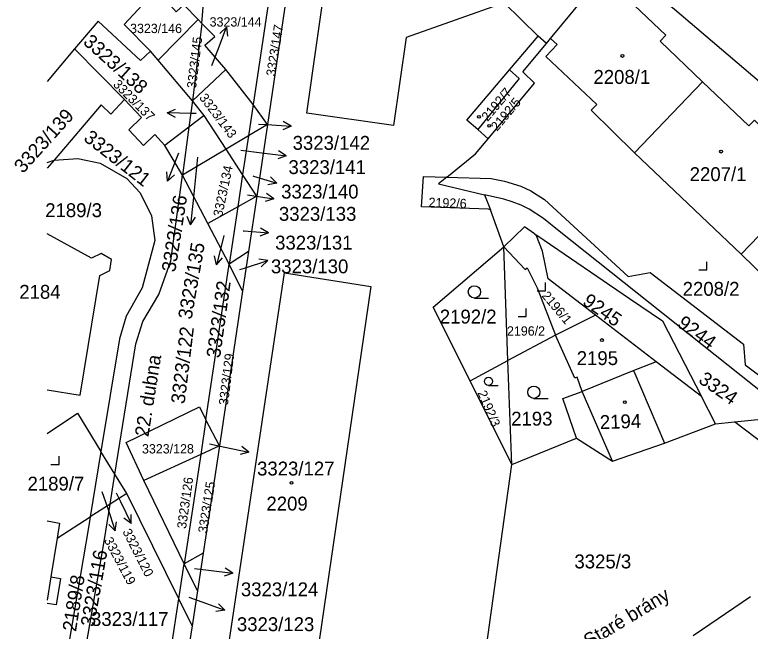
# Model space of a CAD drawing. Extents: x -600849 to -599899, y -1204328 to -1203436.
# Drawn here: x -600847.1 to -600757, y -1203713.8 to -1203638.2 of the extents above; entities that cross this region are included whole.
import ezdxf

# ---------------------------------------------------------------- set-up
doc = ezdxf.new("R2010")
doc.units = 0
for name, color, linetype in [('Vrstva 1', 7, 'Continuous'), ('Vrstva 2', 7, 'Continuous'), ('Vrstva 3', 7, 'Continuous'), ('Vrstva 4', 7, 'Continuous'), ('Vrstva 5', 7, 'Continuous'), ('Vrstva 7', 7, 'Continuous')]:
    doc.layers.add(name, color=color, linetype=linetype)

msp = doc.modelspace()

# ---------------------------------------------------------------- linework, layer by layer
at = {"layer": 'Vrstva 1'}
for p, q in [((-600781.48, -1203641.14), (-600775.08, -1203633.4)), ((-600815.72, -1203634.66), (-600817.92, -1203649.23)), ((-600813.86, -1203636.13), (-600816.17, -1203651.7)), ((-600824.65, -1203638.84), (-600829.57, -1203643.79)), ((-600824.19, -1203639.31), (-600825.36, -1203648.77)), ((-600824.19, -1203639.31), (-600824.65, -1203638.84)), ((-600786.5, -1203645), (-600782.99, -1203640.88)), ((-600782, -1203641.76), (-600782.99, -1203640.88)), ((-600782, -1203641.76), (-600781.48, -1203641.14)), ((-600839.8, -1203642.42), (-600833.66, -1203648.64)), ((-600829.57, -1203643.79), (-600830.5, -1203642.7)), ((-600825.36, -1203648.77), (-600829.57, -1203643.79)), ((-600821.27, -1203644.97), (-600825.36, -1203648.77)), ((-600817.92, -1203649.23), (-600821.27, -1203644.97)), ((-600789.14, -1203653.46), (-600783.47, -1203646.63)), ((-600762.87, -1203646.48), (-600771.2, -1203655.14)), ((-600825.36, -1203648.77), (-600825.79, -1203652.02)), ((-600823.9, -1203650.58), (-600825.36, -1203648.77)), ((-600817.92, -1203649.23), (-600818.5, -1203653.09)), ((-600816.17, -1203651.7), (-600817.92, -1203649.23)), ((-600823.9, -1203650.58), (-600825.79, -1203652.02)), ((-600821.22, -1203654.71), (-600823.9, -1203650.58)), ((-600825.79, -1203652.02), (-600828.75, -1203654.27)), ((-600825.79, -1203652.02), (-600826.56, -1203657.9)), ((-600816.17, -1203651.7), (-600818.5, -1203653.09)), ((-600816.17, -1203651.7), (-600817.47, -1203660.48)), ((-600818.5, -1203653.09), (-600821.22, -1203654.71)), ((-600818.5, -1203653.09), (-600819.21, -1203657.81)), ((-600789.14, -1203653.46), (-600790.41, -1203652.32)), ((-600826.56, -1203657.9), (-600828.75, -1203654.27)), ((-600821.22, -1203654.71), (-600826.56, -1203657.9)), ((-600819.21, -1203657.81), (-600821.22, -1203654.71)), ((-600771.2, -1203655.14), (-600758.16, -1203667.59)), ((-600823.48, -1203663.81), (-600826.56, -1203657.9)), ((-600819.21, -1203657.81), (-600819.8, -1203661.77)), ((-600817.47, -1203660.48), (-600819.21, -1203657.81)), ((-600749.9, -1203658.97), (-600758.16, -1203667.59)), ((-600789.58, -1203660.3), (-600788.85, -1203662.13)), ((-600817.47, -1203660.48), (-600819.8, -1203661.77)), ((-600817.47, -1203660.48), (-600818.48, -1203667.26)), ((-600819.8, -1203661.77), (-600823.48, -1203663.81)), ((-600819.8, -1203661.77), (-600820.85, -1203668.8)), ((-600787.23, -1203666.67), (-600788.85, -1203662.13)), ((-600820.85, -1203668.8), (-600823.48, -1203663.81)), ((-600784.67, -1203664.23), (-600787.23, -1203666.67)), ((-600783.44, -1203665.07), (-600784.67, -1203664.23)), ((-600837.7, -1203668.05), (-600843.16, -1203665.084)), ((-600783.44, -1203665.07), (-600783.06, -1203665.33)), ((-600786.71, -1203680.59), (-600787.23, -1203666.67)), ((-600818.48, -1203667.26), (-600820.85, -1203668.8)), ((-600818.48, -1203667.26), (-600819.21, -1203672.11)), ((-600823.7, -1203687.87), (-600820.85, -1203668.8)), ((-600819.21, -1203672.11), (-600820.85, -1203668.8)), ((-600819.21, -1203672.11), (-600822.05, -1203691.07)), ((-600783.11, -1203671.71), (-600780.89, -1203677.48)), ((-600775.97, -1203675.05), (-600780.89, -1203677.48)), ((-600768.54, -1203680.75), (-600775.97, -1203675.05)), ((-600767.78, -1203675.73), (-600763.01, -1203685)), ((-600780.89, -1203677.48), (-600786.71, -1203680.59)), ((-600778.53, -1203682.78), (-600780.89, -1203677.48)), ((-600791.35, -1203683.08), (-600786.71, -1203680.59)), ((-600786.23, -1203693.35), (-600786.71, -1203680.59)), ((-600768.54, -1203680.75), (-600771.5, -1203681.91)), ((-600763.01, -1203685), (-600768.54, -1203680.75)), ((-600771.5, -1203681.91), (-600777.62, -1203684.38)), ((-600786.23, -1203693.35), (-600791.35, -1203683.08)), ((-600761.27, -1203688.37), (-600763.01, -1203685)), ((-600823.7, -1203687.87), (-600824.33, -1203692.12)), ((-600822.05, -1203691.07), (-600823.7, -1203687.87)), ((-600761.27, -1203688.37), (-600758.94, -1203688.13)), ((-600758.94, -1203688.13), (-600752.65, -1203687.47)), ((-600786.23, -1203693.35), (-600778.3, -1203690.13)), ((-600836.56, -1203691.73), (-600837.87, -1203699.75)), ((-600834.85, -1203694.51), (-600836.56, -1203691.73)), ((-600822.05, -1203691.07), (-600824.33, -1203692.12)), ((-600822.05, -1203691.07), (-600824.05, -1203704.22)), ((-600824.33, -1203692.12), (-600831.32, -1203695.32)), ((-600824.33, -1203692.12), (-600826.37, -1203705.49)), ((-600835.44, -1203698.19), (-600834.85, -1203694.51)), ((-600833.4, -1203696.88), (-600834.85, -1203694.51)), ((-600826.37, -1203705.49), (-600831.32, -1203695.32)), ((-600833.4, -1203696.88), (-600835.44, -1203698.19)), ((-600827.02, -1203709.8), (-600833.4, -1203696.88)), ((-600835.44, -1203698.19), (-600837.87, -1203699.75)), ((-600841.94, -1203702.36), (-600837.87, -1203699.75)), ((-600841.94, -1203702.36), (-600842.7, -1203707.1)), ((-600824.05, -1203704.22), (-600826.37, -1203705.49)), ((-600824.05, -1203704.22), (-600824.75, -1203708.82)), ((-600827.02, -1203709.8), (-600826.37, -1203705.49)), ((-600824.75, -1203708.82), (-600826.37, -1203705.49)), ((-600824.75, -1203708.82), (-600825.4, -1203713.09)), ((-600828.99, -1203722.78), (-600827.02, -1203709.8)), ((-600825.4, -1203713.09), (-600827.02, -1203709.8)), ((-600757.01, -1203709.54), (-600764.04, -1203714.35)), ((-600825.4, -1203713.09), (-600826.6, -1203720.98))]:
    msp.add_line(p, q, dxfattribs=at)
for points in [[(-600782.99, -1203640.88), (-600787.18, -1203636.78), (-600799.17, -1203641.04), (-600800.71, -1203651.83), (-600811.33, -1203650.32), (-600808.89, -1203633.03), (-600784.58, -1203624.47), (-600775.08, -1203633.4)], [(-600824.19, -1203639.31), (-600823.68, -1203632.68), (-600823.66, -1203628.45)], [(-600773.55, -1203631.65), (-600766.32, -1203637.54), (-600753.97, -1203648.07), (-600747, -1203654.23), (-600737.98, -1203662.33), (-600732.86, -1203666.98), (-600727.52, -1203671.96), (-600724.71, -1203674.77), (-600718.44, -1203680.41)], [(-600762.87, -1203646.48), (-600768.07, -1203641.46), (-600767.37, -1203640.76), (-600775.08, -1203633.4)], [(-600824.65, -1203638.84), (-600826.4, -1203637.04), (-600827.35, -1203637.9), (-600829.77, -1203635.13), (-600833.73, -1203639.44), (-600830.5, -1203642.7)], [(-600830.5, -1203642.7), (-600831.7, -1203643.86), (-600836.92, -1203639.04), (-600839.8, -1203642.42)], [(-600821.27, -1203644.97), (-600823.85, -1203641.95), (-600822.63, -1203640.9), (-600824.19, -1203639.31)], [(-600781.48, -1203641.14), (-600780.69, -1203641.9), (-600782.06, -1203643.35), (-600775.82, -1203649.25), (-600776.53, -1203649.95), (-600771.2, -1203655.14)], [(-600783.47, -1203646.63), (-600784.89, -1203645.24), (-600782, -1203641.76)], [(-600839.8, -1203642.42), (-600843.16, -1203646.431)], [(-600790.41, -1203652.32), (-600791.74, -1203651.14), (-600786.5, -1203645)], [(-600786.5, -1203645), (-600785.34, -1203646.07), (-600790.41, -1203652.32)], [(-600749.9, -1203658.97), (-600755.07, -1203653.95), (-600754.37, -1203653.23), (-600756.52, -1203651.15), (-600757.21, -1203651.87), (-600762.87, -1203646.48)], [(-600833.66, -1203648.64), (-600835.36, -1203650.42), (-600836.52, -1203649.26), (-600842.31, -1203656.04)], [(-600828.75, -1203654.27), (-600829.97, -1203652.9), (-600831.33, -1203654.25), (-600833.15, -1203652.34), (-600831.59, -1203650.84), (-600833.66, -1203648.64)], [(-600794.21, -1203658.14), (-600790.7, -1203655.28), (-600789.14, -1203653.46)], [(-600842.31, -1203656.04), (-600839.39, -1203655.85), (-600836.67, -1203656.42), (-600833.38, -1203658.29), (-600831.77, -1203660.07), (-600830.38, -1203662.89), (-600829.97, -1203665.9), (-600831.51, -1203671.7), (-600833.49, -1203675.15), (-600834.31, -1203677.94), (-600836.56, -1203691.73)], [(-600843.16, -1203656.346), (-600842.31, -1203656.04)], [(-600842.31, -1203656.04), (-600843.16, -1203657.035)], [(-600834.85, -1203694.51), (-600832.3, -1203678.56), (-600831.44, -1203675.84), (-600829.46, -1203672.53), (-600827.99, -1203668.39), (-600826.56, -1203657.9)], [(-600788.85, -1203662.13), (-600789.11, -1203662.06), (-600797.31, -1203661.78), (-600797.07, -1203658.04), (-600794.21, -1203658.14)], [(-600794.21, -1203658.14), (-600795.23, -1203658.97), (-600789.58, -1203660.3)], [(-600794.21, -1203658.14), (-600788.76, -1203658.32), (-600787.12, -1203658.63), (-600785.14, -1203659.24), (-600783.91, -1203659.8), (-600782.25, -1203660.89), (-600771.98, -1203670.31), (-600769.3, -1203669.81), (-600757.85, -1203678.59), (-600757.66, -1203681.13), (-600747.28, -1203688.91), (-600745.91, -1203689.7), (-600744.97, -1203690.12), (-600742.67, -1203690.61), (-600731.45, -1203691.74)], [(-600752.65, -1203687.47), (-600753.37, -1203686.29), (-600780.44, -1203664.74), (-600782.34, -1203663.21), (-600784.12, -1203662.08), (-600785.07, -1203661.59), (-600786.19, -1203661.15), (-600787.21, -1203660.85), (-600789.58, -1203660.3)], [(-600775.97, -1203675.05), (-600781.77, -1203670.6), (-600782.48, -1203667.19), (-600783.22, -1203665.33), (-600783.44, -1203665.07)], [(-600783.06, -1203665.33), (-600771.8, -1203672.99), (-600767.78, -1203675.73)], [(-600791.35, -1203683.08), (-600795.86, -1203674.05), (-600787.23, -1203666.67)], [(-600787.23, -1203666.67), (-600784.62, -1203669.44), (-600784.35, -1203669.26), (-600783.11, -1203671.71)], [(-600839.1, -1203684.85), (-600836.71, -1203670.2), (-600835.49, -1203669.59), (-600835.26, -1203668.23), (-600836.53, -1203667.49), (-600837.7, -1203668.05)], [(-600758.16, -1203667.59), (-600745.23, -1203680.14), (-600744.53, -1203679.42)], [(-600816.9, -1203726.08), (-600822.42, -1203725.44), (-600814.09, -1203669.87), (-600803.5, -1203671.55), (-600811.54, -1203726.71)], [(-600777.62, -1203684.38), (-600778.25, -1203682.66), (-600778.53, -1203682.78)], [(-600843.16, -1203684.198), (-600839.1, -1203684.85)], [(-600778.3, -1203690.13), (-600779.98, -1203685.27), (-600777.62, -1203684.38)], [(-600831.32, -1203695.32), (-600833.46, -1203690.65), (-600824.51, -1203686.28), (-600823.7, -1203687.87)], [(-600843.16, -1203689.532), (-600839.42, -1203687.06), (-600836.56, -1203691.73)], [(-600718.72, -1203695.84), (-600721.13, -1203696.02), (-600725.13, -1203696.06), (-600728.1, -1203695.94), (-600739.43, -1203694.79), (-600743.4, -1203694.35), (-600745.33, -1203693.92), (-600747.3, -1203693.29), (-600749.86, -1203691.85), (-600755.1, -1203691.07), (-600758.94, -1203688.13)], [(-600778.3, -1203690.13), (-600773.92, -1203692.92), (-600767.54, -1203690.71), (-600761.27, -1203688.37)], [(-600800.06, -1203742.48), (-600790.09, -1203720.92), (-600786.23, -1203693.35)], [(-600838.33, -1203715.32), (-600836.13, -1203702.51), (-600835.44, -1203698.19)], [(-600837.87, -1203699.75), (-600838.04, -1203700.82), (-600840.81, -1203717.16)], [(-600843.16, -1203700.26), (-600841.65, -1203700.54), (-600841.94, -1203702.36)], [(-600842.7, -1203707.1), (-600841.52, -1203707.29), (-600842.04, -1203710.54), (-600843.16, -1203710.36)]]:
    msp.add_lwpolyline(points, dxfattribs=at)
at = {"layer": 'Vrstva 3'}
for p, q in [((-600762.34, -1203669.5), (-600762.34, -1203668.5)), ((-600763.341, -1203669.5), (-600762.34, -1203669.5)), ((-600782.11, -1203672.05), (-600782.11, -1203671.05)), ((-600783.111, -1203672.05), (-600782.11, -1203672.05)), ((-600790.823, -1203672.95), (-600789.073, -1203672.95)), ((-600784.47, -1203675.23), (-600784.47, -1203674.23)), ((-600785.471, -1203675.23), (-600784.47, -1203675.23)), ((-600789.095, -1203683.66), (-600787.923, -1203683.66)), ((-600783.543, -1203685.24), (-600781.793, -1203685.24)), ((-600841.69, -1203693.34), (-600841.69, -1203692.34)), ((-600842.691, -1203693.34), (-600841.69, -1203693.34))]:
    msp.add_line(p, q, dxfattribs=at)
for centre, radius in [((-600790.823, -1203672.2), 0.75), ((-600789.095, -1203683.157), 0.502), ((-600783.543, -1203684.49), 0.75)]:
    msp.add_circle(centre, radius, dxfattribs=at)
at = {"layer": 'Vrstva 4'}
for p, q in [((-600771.28, -1203681.9), (-600771.5, -1203681.91)), ((-600771.28, -1203681.9), (-600767.54, -1203690.71)), ((-600773.92, -1203692.92), (-600777.62, -1203684.38)), ((-600842.7, -1203707.1), (-600843.16, -1203709.975))]:
    msp.add_line(p, q, dxfattribs=at)
at = {"layer": 'Vrstva 5'}
for centre in [(-600772.687, -1203643.289), (-600790.257, -1203650.749), (-600789.007, -1203651.859), (-600760.607, -1203655.009), (-600775.197, -1203678.099), (-600772.397, -1203685.699), (-600813.227, -1203695.579)]:
    msp.add_circle(centre, 0.175, dxfattribs=at)
at = {"layer": 'Vrstva 7'}
for p, q in [((-600822.26, -1203642.57), (-600821.185, -1203639.768)), ((-600821.185, -1203639.768), (-600822.011, -1203640.524)), ((-600821.185, -1203639.768), (-600821.076, -1203640.883)), ((-600822.96, -1203644.44), (-600822.26, -1203642.57)), ((-600828.451, -1203650.278), (-600827.44, -1203649.794)), ((-600825.45, -1203650.33), (-600828.451, -1203650.278)), ((-600828.451, -1203650.278), (-600827.458, -1203650.796)), ((-600824.9, -1203650.34), (-600825.45, -1203650.33)), ((-600813.266, -1203651.909), (-600814.23, -1203651.34)), ((-600817.26, -1203651.64), (-600816.26, -1203651.7)), ((-600816.26, -1203651.7), (-600813.266, -1203651.909)), ((-600813.266, -1203651.909), (-600814.3, -1203652.339)), ((-600819.44, -1203654.83), (-600816.84, -1203655.16)), ((-600813.861, -1203655.526), (-600814.794, -1203654.907)), ((-600827.32, -1203655.81), (-600828.395, -1203658.612)), ((-600827.08, -1203655.18), (-600827.32, -1203655.81)), ((-600824.75, -1203655.67), (-600825.28, -1203661.01)), ((-600816.84, -1203655.16), (-600813.861, -1203655.526)), ((-600813.861, -1203655.526), (-600814.916, -1203655.901)), ((-600828.395, -1203658.612), (-600828.504, -1203657.497)), ((-600828.395, -1203658.612), (-600827.569, -1203657.856)), ((-600817.92, -1203657.99), (-600817.87, -1203658.01)), ((-600817.87, -1203658.01), (-600815, -1203658.887)), ((-600815, -1203658.887), (-600815.811, -1203658.116)), ((-600815, -1203658.887), (-600816.104, -1203659.073)), ((-600818.62, -1203660.29), (-600818.35, -1203660.33)), ((-600818.35, -1203660.33), (-600815.386, -1203660.799)), ((-600815.386, -1203660.799), (-600816.297, -1203660.148)), ((-600825.28, -1203661.01), (-600825.594, -1203663.995)), ((-600815.386, -1203660.799), (-600816.453, -1203661.137)), ((-600825.594, -1203663.995), (-600825.987, -1203662.946)), ((-600825.594, -1203663.995), (-600824.991, -1203663.051)), ((-600819.13, -1203664.7), (-600819.04, -1203664.71)), ((-600819.04, -1203664.71), (-600816.05, -1203664.972)), ((-600816.05, -1203664.972), (-600817.004, -1203664.385)), ((-600821.51, -1203665.29), (-600821.68, -1203665.97)), ((-600816.05, -1203664.972), (-600817.092, -1203665.383)), ((-600821.68, -1203665.97), (-600822.406, -1203668.882)), ((-600822.406, -1203668.882), (-600822.65, -1203667.789)), ((-600822.406, -1203668.882), (-600821.678, -1203668.031)), ((-600818.99, -1203669.28), (-600816.136, -1203668.353)), ((-600816.136, -1203668.353), (-600817.243, -1203668.186)), ((-600816.136, -1203668.353), (-600816.934, -1203669.138)), ((-600819.56, -1203669.46), (-600818.99, -1203669.28)), ((-600823.27, -1203690.81), (-600821.37, -1203691.21)), ((-600821.37, -1203691.21), (-600818.435, -1203691.834)), ((-600818.435, -1203691.834), (-600819.518, -1203692.116)), ((-600818.435, -1203691.834), (-600819.31, -1203691.136)), ((-600836.47, -1203696.63), (-600835.78, -1203698.62)), ((-600834.7, -1203696.83), (-600834.18, -1203697.89)), ((-600834.18, -1203697.89), (-600832.864, -1203700.587)), ((-600835.78, -1203698.62), (-600834.803, -1203701.457)), ((-600832.864, -1203700.587), (-600833.754, -1203699.907)), ((-600832.864, -1203700.587), (-600832.853, -1203699.468)), ((-600834.803, -1203701.457), (-600835.602, -1203700.674)), ((-600834.803, -1203701.457), (-600834.656, -1203700.348)), ((-600825.09, -1203706.08), (-600823.4, -1203706.28)), ((-600823.4, -1203706.28), (-600820.421, -1203706.646)), ((-600820.421, -1203706.646), (-600821.354, -1203706.027)), ((-600820.421, -1203706.646), (-600821.476, -1203707.021)), ((-600825.81, -1203709.59), (-600824.21, -1203710.18)), ((-600824.21, -1203710.18), (-600821.39, -1203711.206)), ((-600821.39, -1203711.206), (-600822.16, -1203710.393)), ((-600821.39, -1203711.206), (-600822.502, -1203711.334))]:
    msp.add_line(p, q, dxfattribs=at)

# ---------------------------------------------------------------- texts
at = {"layer": 'Vrstva 2'}
for s, height, p in [('3323/144', 1.14, (-600823.25, -1203639.69)), ('3323/146', 1.14, (-600832.997, -1203640.49)), ('2208/1', 1.7, (-600776.237, -1203646.71)), ('3323/142', 1.7, (-600813.08, -1203654.788)), ('3323/141', 1.7, (-600813.59, -1203657.758)), ('2207/1', 1.7, (-600764.447, -1203658.62)), ('3323/140', 1.7, (-600814.49, -1203660.758)), ('2189/3', 1.7, (-600843.39, -1203663.038)), ('3323/133', 1.7, (-600814.76, -1203663.488)), ('3323/131', 1.7, (-600815.23, -1203667.008)), ('3323/130', 1.7, (-600815.74, -1203669.92)), ('2208/2', 1.7, (-600765.307, -1203672.67)), ('2184', 1.7, (-600846.564, -1203673.04)), ('2192/2', 1.7, (-600795.057, -1203676.07)), ('2196/2', 1.14, (-600786.827, -1203677.55)), ('2195', 1.7, (-600778.284, -1203681.16)), ('2193', 1.7, (-600786.314, -1203688.58)), ('3323/128', 1.14, (-600831.537, -1203691.99)), ('3323/127', 1.7, (-600817.44, -1203694.688)), ('2189/7', 1.7, (-600845.557, -1203696.54)), ('2209', 1.7, (-600816.294, -1203698.98)), ('3325/3', 1.7, (-600778.567, -1203706.07)), ('3323/124', 1.7, (-600819.42, -1203709.488)), ('3323/117', 1.7, (-600837.775, -1203713.12)), ('3323/123', 1.7, (-600819.91, -1203713.758))]:
    msp.add_text(s, height=height, dxfattribs=at).set_placement(p)
for s, height, rotation, p in [('3323/147', 1.14, 81, (-600815.217, -1203645.833)), ('3323/138', 1.7, 318, (-600838.847, -1203641.731)), ('3323/145', 1.14, 83, (-600824.922, -1203647.321)), ('3323/137', 1.14, 315, (-600835.158, -1203646.868)), ('2192/7', 1.14, 50, (-600789.184, -1203651.374)), ('3323/143', 1.14, 307, (-600824.582, -1203648.413)), ('2192/5', 1.14, 50, (-600788.034, -1203652.574)), ('3323/139', 1.7, 48, (-600846.108, -1203657.767)), ('3323/121', 1.7, 322, (-600838.797, -1203653.56)), ('3323/134', 1.14, 78, (-600821.723, -1203663.069)), ('3323/136', 1.7, 81, (-600827.467, -1203669.848)), ('2192/6', 1.14, 358, (-600796.445, -1203661.787)), ('3323/135', 1.7, 80, (-600825.466, -1203675.647)), ('3323/132', 1.7, 82, (-600821.979, -1203680.366)), ('2196/1', 1.14, 310, (-600782.648, -1203672.698)), ('9245', 1.7, 325, (-600777.693, -1203673.65)), ('9244', 1.7, 324, (-600766.095, -1203676.339)), ('3323/122', 1.7, 83, (-600826.315, -1203685.98)), ('3323/129', 1.14, 83, (-600821.012, -1203686.131)), ('3324', 1.7, 325, (-600763.483, -1203683.23)), ('2192/3', 1.14, 293, (-600790.459, -1203684.555)), ('2194', 1.7, 2, (-600775.422, -1203689.013)), ('3323/126', 1.14, 82, (-600826.135, -1203701.262)), ('3323/125', 1.14, 81, (-600823.557, -1203701.813)), ('3323/120', 1.14, 297, (-600833.962, -1203701.557)), ('3323/119', 1.14, 298, (-600836.226, -1203702.606)), ('3323/116', 1.7, 80, (-600837.403, -1203713.303)), ('2189/8', 1.7, 81, (-600839.618, -1203713.882))]:
    msp.add_text(s, height=height, rotation=rotation, dxfattribs=at).set_placement(p)
at = {"layer": 'Vrstva 7'}
for s, rotation, p in [('22. dubna', 81, (-600830.752, -1203690.02)), ('U Staré brány', 31, (-600778.743, -1203717.006))]:
    msp.add_text(s, height=1.7, rotation=rotation, dxfattribs=at).set_placement(p)

doc.saveas('drawing.dxf')
